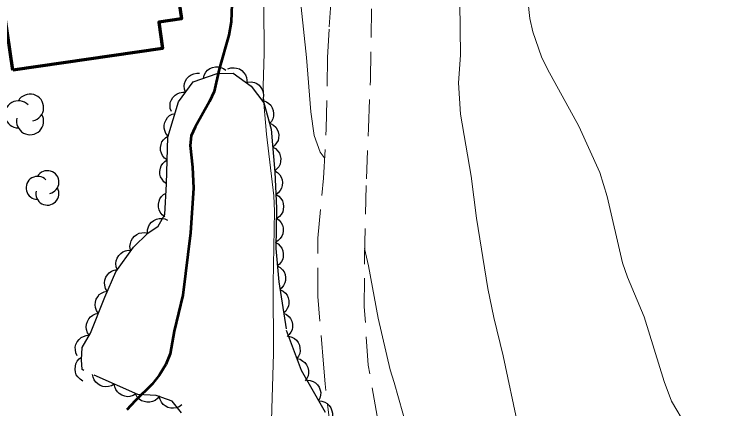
# Model space of a CAD drawing. Extents: x 355726 to 357533, y 5103782 to 5105258.
# Drawn here: x 355896.86 to 355942.41, y 5104758.3 to 5104783.13 of the extents above; entities that cross this region are included whole.
import ezdxf

# ---------------------------------------------------------------- set-up
doc = ezdxf.new("R2010")
doc.units = 0
doc.header["$LTSCALE"] = 0.6
for name, pattern in [('DOT_DASHED', [7.7, 5, -1.2, 0.3, -1.2]), ('LONG_DASHED', [7.5, 6, -1.5]), ('MEDIUM_DASHED', [4.5, 3, -1.5])]:
    doc.linetypes.add(name, pattern=pattern)
for name, color, linetype, lineweight in [('1', 7, 'LONG_DASHED', 53), ('19', 7, 'Continuous', 13), ('2', 7, 'LONG_DASHED', 13), ('31', 7, 'Continuous', 35), ('44', 7, 'Continuous', 25)]:
    doc.layers.add(name, color=color, linetype=linetype, lineweight=lineweight)

msp = doc.modelspace()

# ---------------------------------------------------------------- linework, layer by layer
at = {"layer": '1', "linetype": 'Continuous'}
msp.add_lwpolyline([(355910.58, 5104784.38), (355910.52, 5104782.66), (355910.36, 5104781.83), (355909.76, 5104779.69), (355909.44, 5104778.29), (355909.15, 5104777.65), (355908.24, 5104776.03), (355908, 5104775.49), (355907.94, 5104774.87), (355908.08, 5104773.51), (355908.14, 5104772.2), (355907.96, 5104769.38), (355907.46, 5104765.45), (355906.93, 5104763.19), (355906.67, 5104761.76), (355906.39, 5104761.08), (355906, 5104760.42), (355905.53, 5104759.84), (355904.46, 5104758.8), (355903.95, 5104758.22)], dxfattribs=at)
at = {"layer": '19', "linetype": 'MEDIUM_DASHED'}
for points in [[(355918.12, 5104743.85), (355917.99, 5104748.32), (355917.88, 5104749.17), (355917.13, 5104754.09), (355916.43, 5104759.86), (355916.34, 5104761.11), (355915.97, 5104765.37), (355915.97, 5104769.05), (355916.33, 5104772.83), (355916.5, 5104775.92), (355916.59, 5104780.42), (355916.69, 5104782.35), (355916.85, 5104784.55)], [(355924.23, 5104745.73), (355923.53, 5104746.78), (355922.07, 5104748.71), (355920.77, 5104752.04), (355920.16, 5104755.17), (355919.15, 5104761.03), (355918.9, 5104764.71), (355918.91, 5104767.85), (355919.03, 5104772.77), (355919.16, 5104775.98), (355919.29, 5104778.99), (355919.37, 5104784.23)]]:
    msp.add_lwpolyline(points, dxfattribs=at)
at = {"layer": '2', "linetype": 'Continuous'}
for points in [[(355914.18, 5104800.92), (355913.98, 5104800.61), (355913.78, 5104800.09), (355913.89, 5104798.69), (355913.83, 5104797.84), (355913.92, 5104796.4), (355914.13, 5104794.86), (355914.78, 5104791.74), (355915.12, 5104789.68), (355915.17, 5104788.3), (355914.95, 5104786.09), (355914.9, 5104784.45), (355914.92, 5104783.59), (355915.27, 5104780.42), (355915.53, 5104777.01), (355915.75, 5104775.51), (355916.12, 5104774.46), (355916.37, 5104774.12), (355916.4, 5104774.1)], [(355928.96, 5104786.18), (355929.33, 5104782.88), (355929.51, 5104782.05), (355930.07, 5104780.46), (355930.44, 5104779.68), (355932.41, 5104776.09), (355933.74, 5104773.17), (355934.2, 5104771.67), (355935.17, 5104767.48), (355935.47, 5104766.59), (355936.53, 5104764.08), (355937.79, 5104760.01), (355938.26, 5104758.76), (355939.19, 5104757.18), (355940.42, 5104755.44), (355941.08, 5104754.88), (355941.93, 5104754.33), (355942.41, 5104753.54)], [(355924.91, 5104783.88), (355924.96, 5104780.58), (355924.83, 5104778.82), (355924.95, 5104776.86), (355925.63, 5104772.94), (355925.97, 5104770.3), (355926.69, 5104765.86), (355927.05, 5104764.05), (355927.64, 5104761.63), (355928.6, 5104757.17), (355928.87, 5104756.45), (355929.25, 5104755.83), (355929.7, 5104755.33), (355931.12, 5104753.99), (355931.93, 5104753.04), (355932.34, 5104752.7), (355933.5, 5104752.05), (355934.62, 5104751.21)], [(355912.57, 5104783.69), (355912.6, 5104780.7), (355912.54, 5104778.61), (355912.57, 5104777.55), (355912.74, 5104775.59), (355913.21, 5104771.71), (355913.25, 5104770.75), (355913.15, 5104766.21), (355913.18, 5104761.78), (355913.04, 5104756.88), (355913.14, 5104755.51), (355913.43, 5104754.26), (355913.65, 5104753.71), (355913.93, 5104753.18), (355914.25, 5104752.72), (355914.68, 5104752.33), (355915.17, 5104752.01), (355916.75, 5104751.15), (355917.68, 5104750.51)], [(355918.92, 5104768.39), (355919.16, 5104767.3), (355919.78, 5104763.99), (355920.52, 5104760.75), (355920.79, 5104759.94), (355921.88, 5104756.08), (355922.63, 5104753.22), (355922.91, 5104752.62), (355923.25, 5104752.11), (355923.68, 5104751.75), (355924.2, 5104751.58), (355924.79, 5104751.53), (355927.3, 5104751.82), (355928.5, 5104751.86), (355929.06, 5104751.8), (355930.1, 5104751.51), (355931.82, 5104750.35)]]:
    msp.add_lwpolyline(points, dxfattribs=at)
at = {"layer": '31', "lineweight": 70}
msp.add_lwpolyline([(355896.76, 5104779.62), (355896.11, 5104784.11), (355894.57, 5104783.88), (355893.78, 5104789.34), (355904.55, 5104790.91), (355905.22, 5104786.3), (355906.85, 5104786.54), (355907.38, 5104782.86), (355905.96, 5104782.65), (355906.2, 5104780.99), (355896.76, 5104779.62)], close=True, dxfattribs=at)
at = {"layer": '44'}
for points in [[(355908.77, 5104779.11), (355908.82, 5104779.31), (355908.92, 5104779.49), (355909.03, 5104779.62), (355909.17, 5104779.72), (355909.34, 5104779.79), (355909.53, 5104779.83), (355909.69, 5104779.84), (355909.86, 5104779.8), (355910.03, 5104779.72), (355910.18, 5104779.62)], [(355910.3, 5104779.7), (355910.5, 5104779.77), (355910.7, 5104779.78), (355910.86, 5104779.76), (355911.03, 5104779.7), (355911.18, 5104779.6), (355911.32, 5104779.46), (355911.42, 5104779.33), (355911.48, 5104779.17), (355911.51, 5104778.99), (355911.5, 5104778.81)], [(355907.64, 5104778.23), (355907.57, 5104778.42), (355907.56, 5104778.63), (355907.57, 5104778.79), (355907.64, 5104778.95), (355907.73, 5104779.11), (355907.87, 5104779.24), (355908, 5104779.34), (355908.17, 5104779.4), (355908.35, 5104779.44), (355908.53, 5104779.43)], [(355911.57, 5104778.87), (355911.78, 5104778.89), (355911.98, 5104778.84), (355912.13, 5104778.78), (355912.27, 5104778.67), (355912.39, 5104778.53), (355912.48, 5104778.36), (355912.54, 5104778.21), (355912.55, 5104778.04), (355912.54, 5104777.85), (355912.48, 5104777.68)], [(355906.75, 5104777.02), (355906.68, 5104777.22), (355906.67, 5104777.42), (355906.68, 5104777.58), (355906.75, 5104777.75), (355906.84, 5104777.9), (355906.98, 5104778.04), (355907.11, 5104778.14), (355907.27, 5104778.2), (355907.46, 5104778.23), (355907.64, 5104778.23)], [(355912.53, 5104777.71), (355912.73, 5104777.64), (355912.89, 5104777.52), (355913.01, 5104777.41), (355913.1, 5104777.26), (355913.17, 5104777.08), (355913.19, 5104776.89), (355913.19, 5104776.73), (355913.13, 5104776.56), (355913.05, 5104776.4), (355912.93, 5104776.26)], [(355906.55, 5104775.47), (355906.41, 5104775.63), (355906.34, 5104775.82), (355906.3, 5104775.98), (355906.3, 5104776.15), (355906.34, 5104776.33), (355906.42, 5104776.5), (355906.51, 5104776.64), (355906.64, 5104776.76), (355906.8, 5104776.85), (355906.98, 5104776.9)], [(355913, 5104776.27), (355913.18, 5104776.17), (355913.32, 5104776.03), (355913.42, 5104775.89), (355913.48, 5104775.73), (355913.51, 5104775.55), (355913.5, 5104775.35), (355913.47, 5104775.19), (355913.38, 5104775.04), (355913.27, 5104774.89), (355913.13, 5104774.78)], [(355906.49, 5104773.97), (355906.32, 5104774.09), (355906.2, 5104774.25), (355906.12, 5104774.4), (355906.07, 5104774.57), (355906.06, 5104774.75), (355906.1, 5104774.94), (355906.15, 5104775.1), (355906.25, 5104775.24), (355906.38, 5104775.37), (355906.53, 5104775.47)], [(355913.13, 5104774.78), (355913.31, 5104774.68), (355913.45, 5104774.53), (355913.55, 5104774.4), (355913.61, 5104774.23), (355913.64, 5104774.05), (355913.63, 5104773.86), (355913.6, 5104773.7), (355913.51, 5104773.54), (355913.4, 5104773.4), (355913.26, 5104773.28)], [(355906.45, 5104772.47), (355906.28, 5104772.59), (355906.16, 5104772.75), (355906.07, 5104772.9), (355906.03, 5104773.07), (355906.02, 5104773.25), (355906.06, 5104773.44), (355906.11, 5104773.6), (355906.21, 5104773.74), (355906.34, 5104773.87), (355906.49, 5104773.97)], [(355913.27, 5104773.28), (355913.44, 5104773.18), (355913.58, 5104773.02), (355913.67, 5104772.89), (355913.73, 5104772.72), (355913.75, 5104772.54), (355913.73, 5104772.35), (355913.69, 5104772.19), (355913.6, 5104772.04), (355913.48, 5104771.89), (355913.34, 5104771.79)], [(355906.33, 5104770.39), (355906.17, 5104770.51), (355906.05, 5104770.68), (355905.97, 5104770.82), (355905.93, 5104771), (355905.93, 5104771.18), (355905.97, 5104771.37), (355906.02, 5104771.52), (355906.13, 5104771.66), (355906.26, 5104771.79), (355906.42, 5104771.88)], [(355913.34, 5104771.79), (355913.52, 5104771.68), (355913.65, 5104771.53), (355913.75, 5104771.39), (355913.8, 5104771.22), (355913.82, 5104771.04), (355913.8, 5104770.85), (355913.76, 5104770.69), (355913.67, 5104770.54), (355913.56, 5104770.4), (355913.41, 5104770.29)], [(355905.25, 5104769.35), (355905.25, 5104769.56), (355905.31, 5104769.76), (355905.38, 5104769.91), (355905.5, 5104770.04), (355905.65, 5104770.15), (355905.82, 5104770.23), (355905.98, 5104770.28), (355906.15, 5104770.28), (355906.34, 5104770.25), (355906.5, 5104770.18)], [(355913.36, 5104770.29), (355913.53, 5104770.17), (355913.66, 5104770.01), (355913.74, 5104769.86), (355913.78, 5104769.69), (355913.79, 5104769.51), (355913.76, 5104769.32), (355913.71, 5104769.16), (355913.61, 5104769.02), (355913.48, 5104768.89), (355913.33, 5104768.79)], [(355904.18, 5104768.3), (355904.14, 5104768.51), (355904.17, 5104768.71), (355904.21, 5104768.87), (355904.3, 5104769.02), (355904.42, 5104769.16), (355904.57, 5104769.27), (355904.72, 5104769.35), (355904.89, 5104769.38), (355905.08, 5104769.39), (355905.25, 5104769.35)], [(355913.28, 5104768.79), (355913.47, 5104768.69), (355913.61, 5104768.54), (355913.71, 5104768.41), (355913.77, 5104768.24), (355913.8, 5104768.06), (355913.79, 5104767.87), (355913.76, 5104767.71), (355913.68, 5104767.56), (355913.56, 5104767.41), (355913.42, 5104767.29)], [(355903.35, 5104767.05), (355903.28, 5104767.24), (355903.26, 5104767.45), (355903.27, 5104767.61), (355903.33, 5104767.78), (355903.43, 5104767.94), (355903.56, 5104768.07), (355903.69, 5104768.17), (355903.85, 5104768.24), (355904.03, 5104768.28), (355904.21, 5104768.27)], [(355902.71, 5104765.69), (355902.6, 5104765.87), (355902.55, 5104766.07), (355902.53, 5104766.23), (355902.56, 5104766.4), (355902.62, 5104766.58), (355902.72, 5104766.74), (355902.83, 5104766.86), (355902.98, 5104766.96), (355903.15, 5104767.03), (355903.32, 5104767.06)], [(355913.42, 5104767.29), (355913.61, 5104767.19), (355913.75, 5104767.05), (355913.85, 5104766.92), (355913.91, 5104766.75), (355913.94, 5104766.57), (355913.93, 5104766.38), (355913.9, 5104766.22), (355913.82, 5104766.06), (355913.71, 5104765.91), (355913.57, 5104765.8)], [(355902.14, 5104764.31), (355902.03, 5104764.48), (355901.97, 5104764.67), (355901.94, 5104764.83), (355901.96, 5104765.01), (355902.01, 5104765.19), (355902.11, 5104765.35), (355902.21, 5104765.48), (355902.35, 5104765.58), (355902.52, 5104765.66), (355902.7, 5104765.7)], [(355913.59, 5104765.8), (355913.78, 5104765.71), (355913.93, 5104765.58), (355914.04, 5104765.45), (355914.11, 5104765.29), (355914.15, 5104765.11), (355914.15, 5104764.92), (355914.13, 5104764.76), (355914.05, 5104764.6), (355913.95, 5104764.44), (355913.82, 5104764.32)], [(355901.59, 5104762.91), (355901.47, 5104763.08), (355901.41, 5104763.28), (355901.38, 5104763.44), (355901.41, 5104763.62), (355901.46, 5104763.79), (355901.56, 5104763.96), (355901.66, 5104764.09), (355901.8, 5104764.19), (355901.97, 5104764.27), (355902.14, 5104764.31)], [(355913.82, 5104764.32), (355914.01, 5104764.23), (355914.16, 5104764.09), (355914.26, 5104763.97), (355914.33, 5104763.81), (355914.38, 5104763.63), (355914.37, 5104763.43), (355914.35, 5104763.27), (355914.28, 5104763.11), (355914.17, 5104762.96), (355914.04, 5104762.84)], [(355900.82, 5104761.62), (355900.73, 5104761.81), (355900.7, 5104762.01), (355900.69, 5104762.18), (355900.74, 5104762.35), (355900.82, 5104762.51), (355900.94, 5104762.66), (355901.06, 5104762.78), (355901.21, 5104762.85), (355901.39, 5104762.91), (355901.57, 5104762.92)], [(355914.13, 5104762.86), (355914.33, 5104762.81), (355914.51, 5104762.71), (355914.64, 5104762.61), (355914.74, 5104762.46), (355914.82, 5104762.3), (355914.85, 5104762.11), (355914.87, 5104761.95), (355914.83, 5104761.77), (355914.76, 5104761.6), (355914.65, 5104761.45)], [(355901.18, 5104760.04), (355901, 5104760.15), (355900.86, 5104760.3), (355900.76, 5104760.43), (355900.71, 5104760.6), (355900.68, 5104760.78), (355900.7, 5104760.97), (355900.73, 5104761.13), (355900.82, 5104761.29), (355900.94, 5104761.43), (355901.08, 5104761.54)], [(355914.65, 5104761.45), (355914.86, 5104761.41), (355915.03, 5104761.3), (355915.16, 5104761.2), (355915.26, 5104761.06), (355915.34, 5104760.89), (355915.38, 5104760.7), (355915.39, 5104760.54), (355915.36, 5104760.37), (355915.29, 5104760.2), (355915.18, 5104760.05)], [(355903.15, 5104759.85), (355902.97, 5104759.74), (355902.78, 5104759.69), (355902.61, 5104759.67), (355902.44, 5104759.69), (355902.27, 5104759.76), (355902.11, 5104759.86), (355901.98, 5104759.97), (355901.89, 5104760.12), (355901.82, 5104760.29), (355901.78, 5104760.46)], [(355904.52, 5104759.23), (355904.34, 5104759.12), (355904.14, 5104759.07), (355903.98, 5104759.05), (355903.81, 5104759.08), (355903.63, 5104759.14), (355903.47, 5104759.25), (355903.35, 5104759.35), (355903.25, 5104759.5), (355903.18, 5104759.67), (355903.15, 5104759.85)], [(355915.28, 5104760.1), (355915.49, 5104760.08), (355915.68, 5104760.01), (355915.83, 5104759.93), (355915.95, 5104759.8), (355916.05, 5104759.65), (355916.12, 5104759.47), (355916.16, 5104759.31), (355916.15, 5104759.14), (355916.1, 5104758.96), (355916.02, 5104758.79)], [(355906.01, 5104759.11), (355905.88, 5104758.94), (355905.72, 5104758.82), (355905.57, 5104758.74), (355905.4, 5104758.71), (355905.21, 5104758.7), (355905.03, 5104758.74), (355904.87, 5104758.8), (355904.73, 5104758.9), (355904.6, 5104759.03), (355904.51, 5104759.19)], [(355907.4, 5104758.54), (355907.23, 5104758.41), (355907.04, 5104758.35), (355906.88, 5104758.32), (355906.71, 5104758.33), (355906.53, 5104758.38), (355906.36, 5104758.47), (355906.23, 5104758.57), (355906.12, 5104758.71), (355906.04, 5104758.87), (355905.99, 5104759.05)], [(355916.02, 5104758.79), (355916.23, 5104758.78), (355916.42, 5104758.7), (355916.57, 5104758.62), (355916.69, 5104758.5), (355916.79, 5104758.35), (355916.86, 5104758.17), (355916.9, 5104758.01), (355916.89, 5104757.83), (355916.84, 5104757.65), (355916.77, 5104757.49)]]:
    msp.add_lwpolyline(points, dxfattribs=at)
at = {"layer": '44', "linetype": 'DOT_DASHED'}
msp.add_lwpolyline([(355907.38, 5104758.03), (355906.79, 5104758.76), (355905.8, 5104759.12), (355904.63, 5104759.18), (355901.13, 5104760.76), (355901.09, 5104761.38), (355901.13, 5104762.16), (355901.65, 5104763.06), (355902.55, 5104765.33), (355903.26, 5104766.92), (355904.36, 5104768.48), (355905.26, 5104769.36), (355905.91, 5104769.79), (355906.34, 5104770.54), (355906.45, 5104772.47), (355906.53, 5104775.41), (355907.19, 5104777.62), (355908.12, 5104778.88), (355909.63, 5104779.42), (355910.65, 5104779.44), (355911.77, 5104778.61), (355912.57, 5104777.56), (355913.03, 5104775.91), (355913.27, 5104773.19), (355913.38, 5104770.94), (355913.32, 5104768.39), (355913.52, 5104766.29), (355913.98, 5104763.25), (355914.93, 5104760.72), (355915.93, 5104758.96), (355916.43, 5104758.08)], dxfattribs=at)
at = {"layer": '44'}
for centre, radius, start, end in [((355897.847, 5104777.266), 0.854, 282.2692, 149.7263), ((355897.112, 5104776.839), 0.854, 44.1154, 269.804), ((355897.847, 5104776.412), 0.854, 166.9369, 29.6212), ((355898.32, 5104772.206), 0.724, 44.1154, 269.804), ((355898.942, 5104772.569), 0.724, 282.2692, 149.7263), ((355898.942, 5104771.844), 0.724, 166.9369, 29.6212)]:
    msp.add_arc(centre, radius, start, end, dxfattribs=at)

doc.saveas('drawing.dxf')
